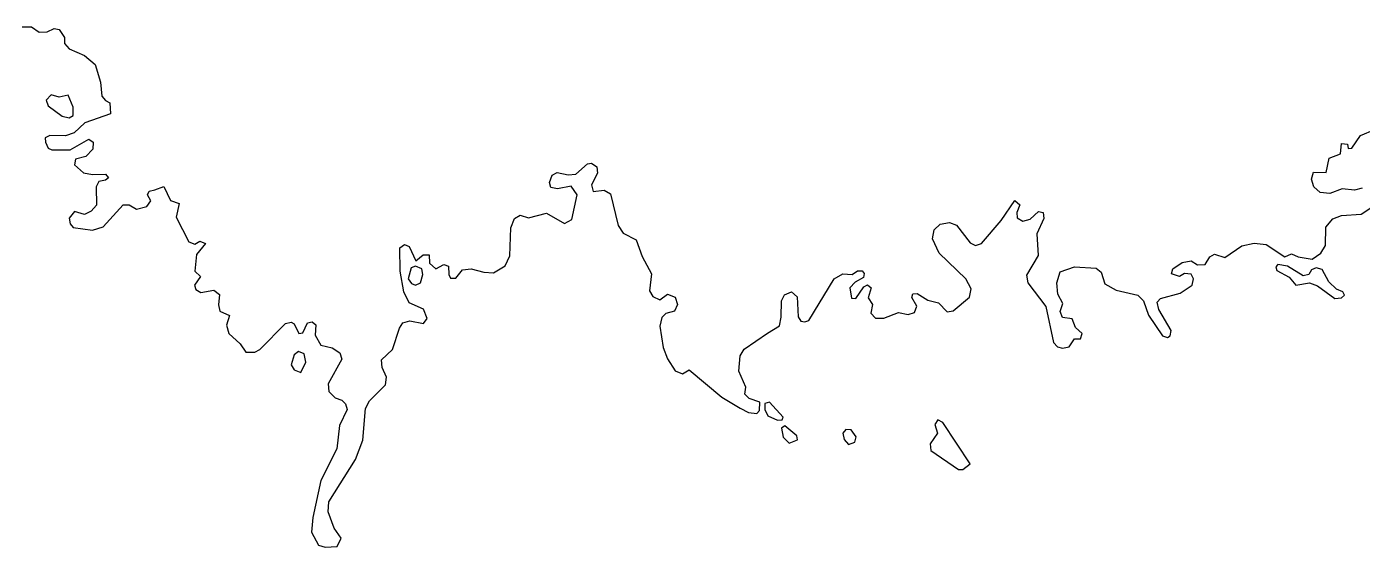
# Model space of a CAD drawing. Extents: x 369010 to 739155, y 6377141 to 6616555.
# Drawn here: x 434539 to 436436, y 6462327 to 6463066 of the extents above; entities that cross this region are included whole.
import ezdxf

# ---------------------------------------------------------------- set-up
doc = ezdxf.new("R2010")
doc.units = 0
doc.header["$LTSCALE"] = 40
doc.layers.add('1', color=7, linetype='Continuous', lineweight=13)

msp = doc.modelspace()

# ---------------------------------------------------------------- linework, layer by layer
at = {"layer": '1'}
for points in [[(434532.41, 6463066.19), (434545.98, 6463065.86), (434556.58, 6463058.25)], [(434556.58, 6463058.25), (434568.16, 6463058.91), (434577.93, 6463063.71), (434585.21, 6463062.22), (434592.82, 6463050.64), (434592.49, 6463042.2), (434599.44, 6463034.58), (434620.96, 6463025.48), (434636.51, 6463012.41), (434643.8, 6462987.25), (434645.62, 6462967.72), (434651.08, 6462961.43), (434657.2, 6462958.12), (434658.03, 6462942.23), (434621.62, 6462929.82), (434606.39, 6462915.26), (434594.31, 6462911.28), (434571.8, 6462911.61), (434565.18, 6462908.3), (434565.68, 6462902.18), (434569.65, 6462893.41), (434574.62, 6462891.26), (434600.93, 6462891.26), (434627.41, 6462906.48), (434633.2, 6462902.18), (434632.87, 6462892.25), (434622.78, 6462881.82), (434608.54, 6462877.85), (434607.05, 6462869.74), (434619.8, 6462858.49), (434632.54, 6462856), (434651.08, 6462856.67), (434655.05, 6462851.54), (434651.08, 6462848.39), (434641.64, 6462846.07), (434637.67, 6462838.46), (434638, 6462812.64), (434630.39, 6462804.2), (434621.29, 6462799.24), (434607.05, 6462803.87), (434599.44, 6462794.11), (434600.93, 6462786.16), (434605.23, 6462780.7), (434632.54, 6462777.06), (434647.77, 6462781.69), (434675.9, 6462812.97), (434684.84, 6462812.97), (434695.1, 6462806.85), (434709.67, 6462810.82), (434715.46, 6462818.77), (434710.82, 6462827.21), (434712.98, 6462832.34), (434721.25, 6462834.49), (434734, 6462839.29), (434743.43, 6462819.26), (434755.51, 6462814.79), (434751.54, 6462795.6), (434769.25, 6462760.67), (434778.02, 6462757.03), (434784.97, 6462761.34), (434792.91, 6462758.03), (434780.17, 6462742.47), (434778.02, 6462718.8), (434786.13, 6462711.19), (434777.69, 6462699.11), (434779.18, 6462692.98), (434786.63, 6462688.51), (434804.83, 6462691.82), (434812.78, 6462685.7), (434811.78, 6462671.14), (434813.6, 6462662.03), (434827.01, 6462655.91), (434823.04, 6462642.01), (434826.18, 6462630.42), (434842.57, 6462615.86), (434850.34, 6462603.78), (434863.09, 6462603.78), (434870.21, 6462607.42), (434906.62, 6462644.49), (434914.73, 6462646.31), (434919.03, 6462644.16), (434925.65, 6462630.42), (434931.44, 6462631.42), (434938.23, 6462645.65), (434944.85, 6462646.81), (434949.98, 6462642.67), (434949.15, 6462627.77), (434957.26, 6462613.71), (434973.15, 6462610.07), (434984.07, 6462602.78), (434987.05, 6462593.68), (434967.36, 6462558.76), (434968.18, 6462547.84), (434977.29, 6462539.06), (434986.72, 6462535.42), (434992.18, 6462530.62), (434994.66, 6462522.35), (434983.74, 6462499.67), (434979.77, 6462466.24), (434957.26, 6462421.23)], [(436437.36, 6462836.97), (436426.44, 6462833.83), (436408.9, 6462835.65), (436391.19, 6462829.36), (436377.62, 6462830.52), (436368.51, 6462838.46), (436365.37, 6462849.72), (436368.18, 6462859.65), (436386.06, 6462859.15), (436390.36, 6462879.18), (436406.41, 6462885.8), (436407.9, 6462900.36), (436416.18, 6462899.53), (436417.34, 6462893.08), (436422.47, 6462893.41), (436434.71, 6462911.61), (436455.07, 6462920.05)], [(434957.26, 6462421.23), (434945.51, 6462368.76), (434943.69, 6462348.07), (434953.62, 6462329.54), (434963.38, 6462326.56), (434980.1, 6462327.72), (434985.89, 6462339.3), (434976.13, 6462353.53), (434967.36, 6462376.71), (434968.18, 6462391.27), (435006.41, 6462451.35), (435016.51, 6462478.99), (435020.48, 6462523.67), (435026.28, 6462534.6), (435048.95, 6462557.27), (435050.44, 6462568.19), (435044.15, 6462581.93), (435043.49, 6462592.85), (435058.71, 6462607.42), (435068.81, 6462637.71), (435073.44, 6462645.32), (435083.71, 6462648.13), (435102.9, 6462644.49), (435108.37, 6462651.77), (435102.9, 6462664.85), (435082.55, 6462673.95), (435074.93, 6462689.67), (435069.8, 6462718.8), (435069.47, 6462752.23), (435075.93, 6462756.54), (435082.55, 6462753.72), (435091.98, 6462733.37), (435102.57, 6462742.14), (435110.85, 6462742.14), (435111.34, 6462730.39), (435120.45, 6462722.11), (435132.03, 6462728.57), (435138.65, 6462726.08), (435138.98, 6462714.33), (435141.47, 6462708.87), (435149.08, 6462708.87), (435158.18, 6462720.62), (435170.59, 6462722.11), (435188.8, 6462717.31), (435202.54, 6462716.65), (435218.92, 6462726.42), (435225.54, 6462740.65), (435227.03, 6462780.2), (435232.49, 6462793.78), (435240.44, 6462798.41), (435252.02, 6462794.77), (435277.84, 6462801.06), (435303.33, 6462786.82), (435313.92, 6462792.29), (435321.2, 6462827.54), (435312.76, 6462839.62), (435293.56, 6462835.65), (435284.13, 6462837.8), (435281.98, 6462845.08), (435285.62, 6462855.18), (435292.9, 6462858.82), (435308.79, 6462855.51), (435319.71, 6462856.67), (435336.1, 6462871.56), (435341.89, 6462872.39), (435349.17, 6462867.26), (435350.33, 6462858.16), (435341.56, 6462841.44), (435344.04, 6462832.01), (435359.77, 6462834.16), (435368.87, 6462828.7), (435379.46, 6462783.85), (435386.74, 6462772.92), (435405.28, 6462763.16), (435413.89, 6462739.49), (435427.13, 6462715.16), (435424.15, 6462691.16), (435428.95, 6462682.72), (435438.71, 6462678.09), (435449.97, 6462686.36), (435460.56, 6462682.06), (435464.2, 6462671.47), (435459.73, 6462662.03), (435447.48, 6462658.72), (435441.69, 6462653.26), (435438.71, 6462640.85), (435443.84, 6462610.4), (435449.97, 6462594.34), (435460.56, 6462577.3), (435471.15, 6462573.16), (435480.42, 6462578.62), (435527.09, 6462539.73), (435552.91, 6462524.17), (435564.99, 6462517.88), (435576.91, 6462516.56), (435580.55, 6462520.86), (435580.88, 6462532.78), (435565.65, 6462537.91), (435559.86, 6462544.2), (435561.18, 6462553.96)], [(435561.18, 6462553.96), (435551.25, 6462576.8), (435553.07, 6462598.65), (435558.87, 6462608.08), (435591.97, 6462630.75), (435608.85, 6462641.35), (435611.33, 6462653.59), (435611.66, 6462676.6), (435616.13, 6462685.37), (435625.9, 6462689.67), (435634.17, 6462682.39), (435635.33, 6462653.92), (435639.3, 6462647.8), (435645.09, 6462646.81), (435650.89, 6462648.63), (435686.64, 6462708.21), (435699.05, 6462715.16), (435712.46, 6462714), (435719.74, 6462719.13), (435726.36, 6462719.13), (435729.5, 6462715.49), (435728.51, 6462710.03), (435716.43, 6462703.41), (435709.14, 6462695.13), (435711.3, 6462680.57), (435717.59, 6462679.91), (435728.84, 6462696.62), (435733.97, 6462699.44), (435739.43, 6462695.13), (435734.96, 6462680.9), (435741.25, 6462671.47), (435738.94, 6462659.06), (435745.56, 6462652.1), (435757.14, 6462652.1), (435777.99, 6462660.21), (435792.06, 6462657.23), (435800.83, 6462660.21), (435804.14, 6462669.32), (435797.19, 6462681.23), (435798.68, 6462686.69), (435804.81, 6462687.19), (435819.7, 6462677.59), (435835.09, 6462673.95), (435847.34, 6462660.88), (435855.78, 6462662.37), (435879.12, 6462681.73), (435881.27, 6462693.65), (435873.66, 6462708.21), (435836.09, 6462744.62), (435826.65, 6462764.98), (435828.8, 6462777.72), (435837.25, 6462785.67), (435850.65, 6462787.98), (435860.58, 6462784.34), (435879.78, 6462759.18), (435887.72, 6462755.21), (435896.33, 6462758.03), (435923.97, 6462790.8), (435943.33, 6462819.26), (435950.62, 6462812.97), (435946.48, 6462802.38), (435946.97, 6462794.44), (435954.92, 6462790.13), (435965.18, 6462792.62), (435977.1, 6462803.87), (435983.72, 6462802.38), (435984.71, 6462793.78), (435974.94, 6462771.93), (435976.76, 6462740.98), (435960.05, 6462713.34), (435961.87, 6462702.42), (435987.69, 6462668.49), (435998.28, 6462617.68), (436004.07, 6462611.39), (436011.02, 6462609.24), (436020.79, 6462611.39), (436028.4, 6462622.64), (436036.84, 6462622.64), (436038.99, 6462630.42), (436029.89, 6462639.03), (436024.76, 6462651.11), (436011.36, 6462653.26), (436008.05, 6462661.7), (436011.69, 6462672.96), (436004.74, 6462686.36), (436003.25, 6462702.42), (436008.05, 6462717.97), (436028.07, 6462725.26), (436059.02, 6462723.11), (436066.3, 6462717.31), (436071.27, 6462700.93), (436087.65, 6462691.82), (436118.27, 6462684.54), (436126.22, 6462676.93), (436133.5, 6462656.24), (436153.52, 6462627.11), (436160.47, 6462624.46), (436164.12, 6462627.11), (436165.6, 6462634.39), (436148.06, 6462664.52)], [(436148.06, 6462664.52), (436145.91, 6462674.78), (436150.71, 6462680.24), (436178.35, 6462687.85), (436195.73, 6462699.11), (436197.22, 6462707.88), (436193.91, 6462714.83), (436184.8, 6462715.49), (436177.52, 6462711.52), (436166.27, 6462715.16), (436168.09, 6462722.11), (436181.49, 6462731.21), (436193.91, 6462733.7), (436203.34, 6462727.9), (436213.93, 6462728.24), (436220.55, 6462739.16), (436227.34, 6462743.13), (436241.9, 6462738.5), (436265.9, 6462754.88), (436283.77, 6462758.85), (436300.82, 6462756.7), (436327.14, 6462739.16), (436336.9, 6462743.46), (436346, 6462739.16), (436366.03, 6462735.85), (436378.44, 6462744.62), (436384.9, 6462755.54), (436385.73, 6462781.36), (436395.49, 6462793.28), (436407.9, 6462797.75), (436435.87, 6462799.9), (436451.1, 6462809.66)]]:
    msp.add_lwpolyline(points, dxfattribs=at)
for points in [[(434599.11, 6462936.77), (434604.9, 6462940.08), (434605.23, 6462951.67), (434597.95, 6462968.71), (434584.88, 6462965.9), (434573.95, 6462969.54), (434566.67, 6462961.76), (434569.32, 6462953.82), (434589.18, 6462938.92)], [(435091.65, 6462725.75), (435085.53, 6462723.44), (435081.39, 6462708.21), (435085.86, 6462701.26), (435091.65, 6462698.78), (435098.6, 6462702.09), (435101.91, 6462714.33), (435100.42, 6462722.11)], [(436407.74, 6462680.9), (436412.04, 6462684.87), (436409.56, 6462689.67), (436400.46, 6462693.31), (436389.86, 6462703.91), (436380.43, 6462721.28), (436371.66, 6462723.44), (436365.04, 6462720.95), (436361.4, 6462714), (436353.45, 6462712.18), (436330.94, 6462726.08), (436317.37, 6462728.24), (436314.23, 6462725.26), (436316.05, 6462719.8), (436333.43, 6462710.36), (436342.86, 6462699.11), (436362.55, 6462702.42), (436373.81, 6462698.11), (436398.14, 6462679.91)], [(434928.46, 6462574.98), (434935.74, 6462589.54), (434933.26, 6462601.29), (434925.15, 6462604.6), (434919.03, 6462599.8), (434915.06, 6462585.9), (434919.03, 6462578.62)], [(435612.82, 6462507.45), (435614.31, 6462511.43), (435594.62, 6462532.78), (435588.33, 6462530.95), (435588, 6462522.35), (435592.46, 6462513.25), (435606.2, 6462506.96)], [(435622.59, 6462474.68), (435634.67, 6462479.32), (435633.84, 6462485.11), (435616.46, 6462499.01), (435611.66, 6462496.03), (435614.31, 6462482.96)], [(435706.83, 6462472.53), (435716.26, 6462476.01), (435717.75, 6462483.29), (435710.8, 6462493.55), (435703.19, 6462493.88), (435699.21, 6462488.75), (435701.04, 6462479.65)], [(435869.68, 6462437.11), (435880.11, 6462445.22), (435841.22, 6462503.81), (435834.27, 6462507.45), (435829.96, 6462500.83), (435833.6, 6462488.75), (435823.34, 6462473.53), (435824.17, 6462464.09), (435863.39, 6462437.11)]]:
    msp.add_lwpolyline(points, close=True, dxfattribs=at)

doc.saveas('drawing.dxf')
